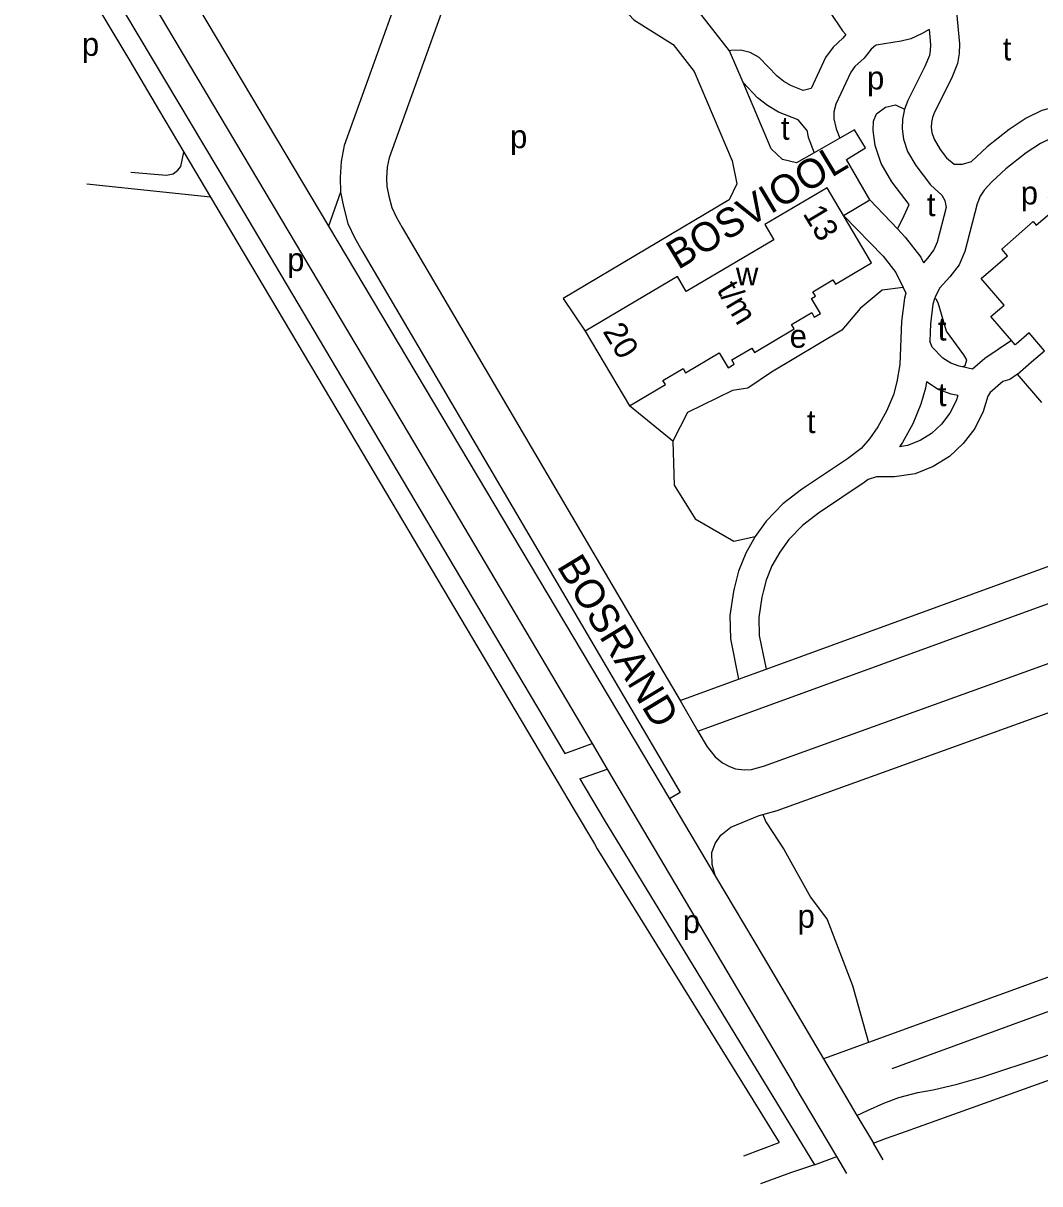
# Model space of a CAD drawing. Extents: x 155854 to 157362, y 383621 to 384685.
# Drawn here: x 156669.7 to 156844.9, y 383620.6 to 383820.5 of the extents above; entities that cross this region are included whole.
import ezdxf

# ---------------------------------------------------------------- set-up
doc = ezdxf.new("R2010")
doc.units = 0
for name, color, linetype in [('BLT_Basislijn', 7, 'Continuous'), ('BLT_Bebouwing', 7, 'Continuous'), ('BLT_Centroide', 7, 'Continuous'), ('BLT_Huisnummer_reeks', 7, 'Continuous'), ('BLT_Straatnaam', 7, 'Continuous'), ('BLT_Vlakafsluiter', 7, 'Continuous')]:
    doc.layers.add(name, color=color, linetype=linetype)

msp = doc.modelspace()

# ---------------------------------------------------------------- linework, layer by layer
at = {"layer": 'BLT_Basislijn'}
for p, q in [((156688.13, 383814.06), (156693.05, 383805.68)), ((156693.05, 383805.68), (156697.43, 383798.3)), ((156810.43, 383800.71), (156806.03, 383798.24)), ((156724.44, 383791.46), (156722.37, 383785.59)), ((156811.07, 383787.41), (156815.65, 383790.14)), ((156815.65, 383790.14), (156820.37, 383785.14)), ((156722.37, 383785.59), (156781.1, 383686.91)), ((156821.38, 383774.99), (156821.84, 383774.03)), ((156762.77, 383773.14), (156766.58, 383767.51)), ((156833.33, 383760.93), (156831.6, 383761.34)), ((156781.68, 383748.55), (156774.2, 383754.62)), ((156786.01, 383698.59), (156938.36, 383754.12)), ((156776.38, 383714.97), (156782.92, 383703.85)), ((157003.55, 383713.3), (156815.39, 383644.95)), ((156792.99, 383707.52), (156797.74, 383709.25)), ((156782.92, 383703.85), (156792.99, 383707.52)), ((156782.92, 383703.85), (156786.01, 383698.59)), ((156763.06, 383694.74), (156767.78, 383696.45)), ((156767.78, 383696.45), (156770.37, 383692.07)), ((156765.66, 383690.36), (156770.37, 383692.07)), ((156770.37, 383692.07), (156802.59, 383637.69)), ((156782.96, 383688), (156781.1, 383686.91)), ((156815.39, 383644.95), (156807.63, 383642.14))]:
    msp.add_line(p, q, dxfattribs=at)
for points in [[(156764.91, 383853.11), (156763.97, 383848.58), (156764.08, 383839.51), (156765.63, 383833.98), (156769.06, 383827.51), (156774.96, 383821.13), (156781.76, 383816.85), (156785.37, 383812.2), (156791.91, 383796.82), (156792.72, 383792.85), (156791.38, 383790.1), (156762.77, 383773.14)], [(156791.44, 383815.79), (156786.53, 383822.12), (156779.48, 383826.56), (156774.82, 383831.59), (156772.17, 383836.59), (156771.07, 383840.52), (156770.98, 383847.9), (156772.14, 383853.53)], [(156732.82, 383852.17), (156737.72, 383848.52), (156739.28, 383847.09), (156739.83, 383846.41), (156740.19, 383845.78), (156740.36, 383845.24), (156740.46, 383844.44), (156740.46, 383843.17), (156740.3, 383842.16), (156739.83, 383840.54), (156725.03, 383799.46), (156724.51, 383796.74), (156724.35, 383793.96), (156724.44, 383791.46)], [(156669.74, 383844.74), (156688.13, 383814.06)], [(156748.29, 383846.31), (156748.46, 383844.93), (156748.46, 383842.56), (156748.13, 383840.42), (156747.44, 383838.06), (156732.77, 383797.34), (156732.47, 383795.75), (156732.36, 383793.86), (156732.41, 383792.39), (156732.74, 383790.75), (156733.23, 383788.77), (156734, 383787.18), (156735.02, 383785.34), (156776.38, 383714.97)], [(156693.3, 383834.45), (156694.05, 383833.18), (156722.37, 383785.59)], [(156689.36, 383828.51), (156736.06, 383749.98), (156767.78, 383696.45)], [(156685.25, 383825.74), (156707.5, 383788.33), (156730.26, 383749.98), (156750.05, 383716.65), (156763.06, 383694.74)], [(156830.87, 383825.24), (156830.58, 383823.55), (156830.56, 383822.42), (156831.09, 383816.97), (156831.01, 383815.31), (156830.72, 383813.59), (156829.68, 383811), (156826.77, 383805.21), (156826.42, 383804.3), (156826.24, 383803.45), (156826.22, 383802.56), (156826.32, 383801.7), (156826.71, 383800.54), (156827.73, 383798.79), (156828.81, 383797.37), (156830.14, 383796.27), (156831.58, 383796.27), (156833.13, 383796.74)], [(156807.84, 383824.56), (156808.69, 383822.53), (156810.93, 383819.23), (156811.5, 383818.59)], [(156825.82, 383819.46), (156824.54, 383818.7), (156822.68, 383817.85), (156821.02, 383817.44), (156816.72, 383816.76), (156816.6, 383816.69), (156815.87, 383816.05), (156814.65, 383814.5), (156813.05, 383813.08), (156812.34, 383812.1), (156809.77, 383806.6), (156809.44, 383805.25), (156809.43, 383804.09), (156809.82, 383802.34), (156810.43, 383800.71)], [(156825.82, 383819.46), (156826.08, 383816.84), (156826.03, 383815.85), (156825.88, 383814.96), (156825.12, 383813.06), (156822.2, 383807.25), (156821.61, 383805.73)], [(156811.5, 383818.59), (156810.99, 383817.94), (156809.31, 383816.44), (156808.01, 383814.64), (156805.53, 383809.32)], [(156805.53, 383809.32), (156804.11, 383808.95), (156802.1, 383809.74), (156800.83, 383810.5), (156799.64, 383811.43), (156796.55, 383814.63), (156795.02, 383815.47), (156793.37, 383815.89), (156791.67, 383815.85), (156791.44, 383815.79)], [(156793.78, 383810.3), (156791.46, 383815.77), (156791.44, 383815.79)], [(156806.03, 383798.24), (156802.96, 383796.51), (156800.6, 383797.08), (156798.62, 383798.92), (156793.78, 383810.3)], [(156804.75, 383802.12), (156803.3, 383803.89), (156799.89, 383805.23), (156798, 383806.37), (156796.28, 383807.7), (156793.78, 383810.3)], [(156858.55, 383808.6), (156850.29, 383806.84), (156845.28, 383805.5), (156842.57, 383804.17), (156839.65, 383802.25), (156835.82, 383799.25), (156833.13, 383796.74)], [(156820.37, 383785.14), (156821.28, 383786.77), (156822.38, 383789.31), (156819.4, 383793.22), (156817.56, 383796.38), (156816.52, 383799.48), (156816.2, 383802.08), (156816.24, 383803.69), (156816.78, 383804.92), (156818.35, 383806.07), (156820.02, 383806.5), (156821.61, 383805.73)], [(156821.61, 383805.73), (156821.25, 383804.03), (156821.21, 383802.32), (156821.42, 383800.59), (156822.13, 383798.46), (156823.57, 383796.01), (156826.08, 383792.7), (156828.05, 383790.91), (156828.55, 383790.01), (156828.77, 383788.77)], [(156804.75, 383802.12), (156805.02, 383800.9), (156806.03, 383798.24)], [(156815.65, 383790.14), (156811.58, 383797.08), (156814.9, 383799.05), (156813.01, 383802.16), (156810.43, 383800.71)], [(156846.81, 383800.69), (156845.06, 383799.82), (156842.57, 383798.19), (156839.07, 383795.45), (156836.66, 383793.19), (156835.33, 383791.78), (156834.65, 383790.76), (156834.1, 383789.4), (156832, 383781.21), (156831, 383778.9), (156829.4, 383776.88), (156827.71, 383774.94), (156826.92, 383773.54), (156826.78, 383773.08)], [(156688.3, 383794.89), (156694.41, 383794.34), (156695.57, 383794.62), (156696.36, 383795.2), (156696.88, 383795.85), (156697.43, 383798.3)], [(156697.43, 383798.3), (156702.03, 383790.56)], [(156724.44, 383791.46), (156724.93, 383788.99), (156725.67, 383786.03), (156726.89, 383783.51), (156728.07, 383781.38), (156782.96, 383688)], [(156702.03, 383790.56), (156726.12, 383749.98), (156747.14, 383714.58), (156761.93, 383689.67)], [(156828.77, 383788.77), (156827.25, 383782.82), (156826.67, 383781.49), (156825.56, 383780.08), (156824.86, 383779.28)], [(156811.07, 383787.41), (156817.92, 383780.44), (156820.12, 383777.59), (156821.38, 383774.99)], [(156820.37, 383785.14), (156821.71, 383783.71), (156824.4, 383780.23), (156824.86, 383779.28)], [(156821.38, 383774.99), (156817.74, 383774.55), (156813.95, 383771.37), (156810.82, 383767.65), (156798.69, 383760.43), (156794.59, 383757.7), (156791.98, 383757.28), (156784.23, 383753.51), (156781.68, 383748.55)], [(156821.84, 383774.03), (156821.58, 383773.2), (156821.1, 383769.13), (156820.81, 383761.74), (156820.3, 383758.74), (156819.7, 383756.55), (156818.52, 383753.71), (156817.01, 383751), (156815.55, 383748.94), (156814.11, 383747.27), (156811.76, 383745.5), (156803.83, 383740.23), (156800.65, 383737.76), (156797.78, 383734.78), (156795.87, 383732.1)], [(156826.78, 383773.08), (156826.49, 383772.16), (156826.09, 383768.73), (156825.97, 383765.77)], [(156831.6, 383761.34), (156832.05, 383761.6), (156832.32, 383762.58), (156831.81, 383763.44), (156828.81, 383767.5), (156827.38, 383772.35), (156827.08, 383772.98), (156826.78, 383773.08)], [(156813.41, 383632.39), (156815.22, 383633.26), (156818.01, 383634.52), (156820.6, 383635.48), (156823.91, 383636.37), (156826.53, 383636.83), (156830.65, 383637.81), (156835.12, 383639.07), (156845.49, 383642.47), (156918.07, 383668.49), (157128.75, 383743.96), (157161.27, 383761.06), (157166.83, 383763.68), (157167.2, 383764.07), (157167.41, 383764.67), (157167.45, 383765.23), (157167.06, 383766.85), (157166.77, 383767.34), (157166.33, 383767.67)], [(156819.46, 383640.51), (157120, 383750.35), (157151.43, 383764.8)], [(156831.6, 383761.34), (156831.04, 383761.47), (156829.58, 383761.97), (156828.23, 383762.85), (156826.36, 383764.74), (156825.97, 383765.77)], [(156840.02, 383765.89), (156835.46, 383762.8), (156833.33, 383760.93)], [(156797.74, 383709.25), (156933.44, 383758.72), (156934.4, 383759.51), (156934.72, 383760.23), (156934.34, 383761.07)], [(156841.05, 383760.1), (156839.77, 383759.16), (156838.52, 383758.83), (156836.35, 383756.94), (156835.95, 383756.27), (156835.16, 383753.66), (156833.69, 383750.74), (156831.72, 383748.14), (156829.33, 383745.89), (156826.53, 383744.16), (156823.43, 383742.93), (156819.86, 383742.4), (156816.75, 383742.4), (156815.34, 383741.94)], [(156825.37, 383758.74), (156825.19, 383757.65), (156824.44, 383754.93), (156823.03, 383751.53), (156821.25, 383748.33), (156820.71, 383747.58)], [(156830.76, 383756.4), (156829.65, 383756.66), (156827.38, 383757.44), (156825.37, 383758.74)], [(156797.17, 383684.24), (156799.67, 383684.9), (156952.91, 383740.18), (156955.72, 383741.07), (156957.99, 383741.45), (156961.48, 383741.45), (156993.6, 383741.03), (156998.38, 383741.29), (157001.59, 383741.78), (157005.45, 383743.07), (157045.31, 383757.47)], [(156830.76, 383756.4), (156830.5, 383755.52), (156829.43, 383753.39), (156827.99, 383751.49), (156826.27, 383749.88), (156824.27, 383748.64), (156822.13, 383747.79), (156820.71, 383747.58)], [(156816.24, 383627.62), (156818.32, 383628.4), (156820.95, 383629.34), (156824.83, 383630.72), (156917.89, 383664.11), (157133.81, 383741.41), (157152.81, 383750.96)], [(156786.01, 383698.59), (156787.59, 383695.9), (156789, 383694.15), (156790.22, 383693.14), (156791.43, 383692.48), (156792.49, 383692.09), (156794.05, 383691.91), (156795.22, 383692), (156797.29, 383692.54), (156950.35, 383747.76), (156953.85, 383748.87)], [(156781.68, 383748.55), (156781.92, 383740.99), (156785.51, 383735.15), (156792.2, 383731.32), (156795.87, 383732.1)], [(156815.34, 383741.94), (156814.64, 383741.42), (156806.76, 383736.17), (156804, 383734.03), (156801.64, 383731.58), (156800.09, 383729.41), (156798.76, 383727.07), (156797.76, 383724.62), (156797.25, 383722.6)], [(156795.87, 383732.1), (156794.25, 383729.25), (156793, 383726.18), (156792.23, 383723.14)], [(156792.23, 383723.14), (156792.11, 383722.64), (156791.48, 383718.5), (156791.59, 383714.52), (156792.99, 383707.52)], [(156797.25, 383722.6), (156797.01, 383721.65), (156796.49, 383718.19), (156796.57, 383715.08), (156797.74, 383709.25)], [(156761.93, 383689.67), (156764.51, 383685.32)], [(156765.66, 383690.36), (156769.84, 383683.32), (156806.06, 383623.9)], [(156764.51, 383685.32), (156768.16, 383679.17), (156768.65, 383678.3)], [(156789.05, 383673.56), (156788.46, 383675.6), (156788.42, 383677.68), (156788.95, 383679.23), (156789.92, 383680.67), (156791.67, 383682.06), (156796.54, 383684.07), (156797.17, 383684.24)], [(156797.17, 383684.24), (156797.72, 383682.96), (156800.87, 383678.13), (156805.38, 383670), (156808.25, 383666.15), (156812.65, 383654.76), (156815.39, 383644.95)], [(156768.65, 383678.3), (156795.44, 383635.09)], [(156789.05, 383673.56), (156797.24, 383659.75), (156807.63, 383642.14)], [(156807.63, 383642.14), (156813.41, 383632.39)], [(156809.91, 383625.35), (156802.59, 383637.69)], [(156795.44, 383635.09), (156800, 383627.74)], [(156813.41, 383632.39), (156816.24, 383627.62)], [(156793.91, 383625.44), (156800, 383627.74)], [(156806.06, 383623.9), (156809.91, 383625.35)], [(156801.96, 383622.5), (156796.8, 383620.62)]]:
    msp.add_lwpolyline(points, dxfattribs=at)
at = {"layer": 'BLT_Bebouwing'}
for p, q in [((156702.03, 383790.56), (156680.68, 383792.79)), ((156766.58, 383767.51), (156774.2, 383754.62))]:
    msp.add_line(p, q, dxfattribs=at)
for points in [[(156840.02, 383765.89), (156836.46, 383770), (156838.75, 383771.97), (156834.8, 383776.55), (156839.33, 383780.47), (156838.35, 383781.62), (156843.74, 383786.4), (156844.29, 383785.75), (156847.33, 383788.34), (156846.77, 383788.99), (156847.38, 383789.51), (156846.42, 383790.64), (156850.73, 383794.32)], [(156811.07, 383787.41), (156808.27, 383792.17), (156797.55, 383785.84), (156799.07, 383783.25), (156783.98, 383774.32), (156782.46, 383776.91), (156766.58, 383767.51)], [(156774.2, 383754.62), (156780.4, 383758.28), (156779.97, 383759.01), (156783.43, 383761.05), (156783.86, 383760.32), (156789.69, 383763.77), (156791.24, 383761.18), (156792.27, 383761.79), (156791.83, 383762.53), (156795.29, 383764.58), (156795.73, 383763.84), (156802.59, 383767.89), (156802.14, 383768.64), (156805.61, 383770.68), (156806.05, 383769.93), (156807.1, 383770.55), (156805.58, 383773.12), (156806.24, 383773.52), (156805.8, 383774.26), (156809.27, 383776.31), (156809.71, 383775.57), (156815.9, 383779.24), (156811.07, 383787.41)], [(156841.05, 383760.1), (156843.47, 383762.19), (156845.71, 383764.12), (156843.07, 383767.19), (156840.83, 383765.25), (156840.68, 383765.12), (156840.02, 383765.89)], [(156845.26, 383755.23), (156841.05, 383760.1)]]:
    msp.add_lwpolyline(points, dxfattribs=at)
at = {"layer": 'BLT_Vlakafsluiter'}
for p, q in [((156781.1, 383686.91), (156789.05, 383673.56)), ((156817.94, 383624.75), (156816.24, 383627.62)), ((156811.67, 383622.39), (156809.91, 383625.35)), ((156806.06, 383623.9), (156801.96, 383622.5))]:
    msp.add_line(p, q, dxfattribs=at)

# ---------------------------------------------------------------- texts
at = {"layer": 'BLT_Centroide'}
for s, p in [('p', (156679.85, 383814.92)), ('t', (156838.52, 383814.14)), ('p', (156815.14, 383809.13)), ('t', (156800.31, 383800.47)), ('p', (156753.63, 383799.02)), ('t', (156825.45, 383787.3)), ('p', (156841.63, 383789.32)), ('p', (156715.22, 383777.84)), ('w', (156792.55, 383775.36)), ('t', (156827.33, 383765.87)), ('e', (156801.81, 383764.64)), ('t', (156827.33, 383754.58)), ('t', (156804.77, 383749.93)), ('p', (156783.39, 383663.82)), ('p', (156803.17, 383664.74))]:
    msp.add_text(s, height=4, dxfattribs=at).set_placement(p)
at = {"layer": 'BLT_Huisnummer_reeks'}
for s, p in [('13', (156803.99, 383787.75)), ('t/m', (156789.14, 383774.62)), ('20', (156769.52, 383767.46))]:
    msp.add_text(s, height=4, rotation=300.9241, dxfattribs=at).set_placement(p)
at = {"layer": 'BLT_Straatnaam'}
for s, rotation, p in [('BOSVIOOL', 30.9998, (156782.58, 383778)), ('BOSRAND', 301.1813, (156761.59, 383727))]:
    msp.add_text(s, height=5, rotation=rotation, dxfattribs=at).set_placement(p)

doc.saveas('drawing.dxf')
